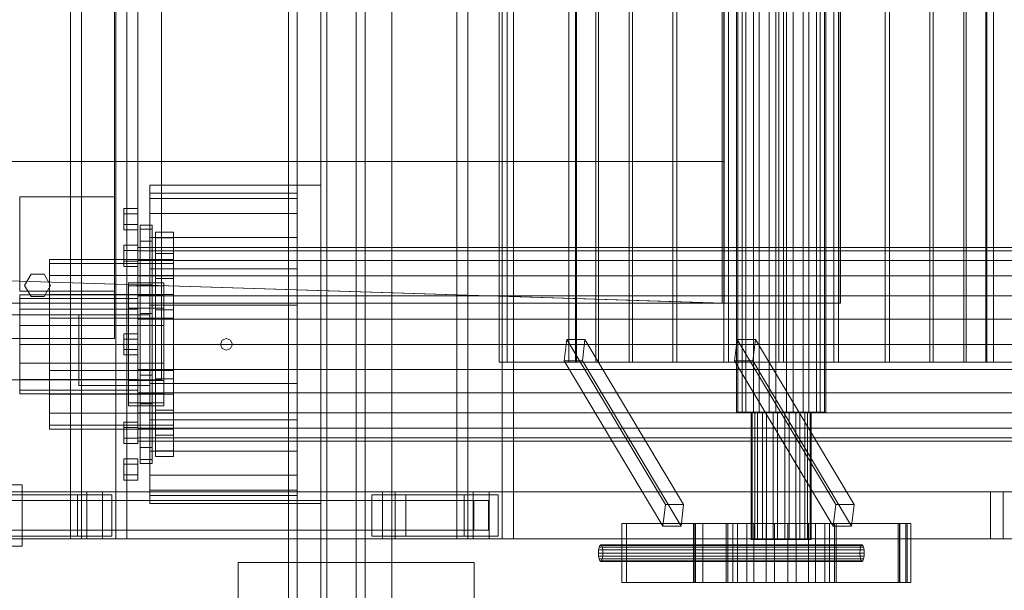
# Model space of a CAD drawing. Header units: millimetres. Extents: x -2233 to 61924, y -68080 to 6847.
# Tile 452 of 656: x 9548 to 10382, y -18494 to -18010. Entities that reach past the tile are written whole.
import ezdxf

# ---------------------------------------------------------------- set-up
doc = ezdxf.new("R2010")
doc.units = ezdxf.units.MM
for name, color, linetype, lineweight in [('COTAS_O', 1, 'Continuous', 0), ('superior_C01', 7, 'Continuous', 0), ('superior_mezcladora', 7, 'Continuous', 0)]:
    doc.layers.add(name, color=color, linetype=linetype, lineweight=lineweight)
doc.dimstyles.new('R19_100', dxfattribs={"dimtxt": 250, "dimasz": 150, "dimexe": 150, "dimexo": 80, "dimgap": 100, "dimtad": 1, "dimtih": 1, "dimtoh": 1, "dimdsep": 46, "dimcen": 0.09, "dimadec": 0, "dimazin": 0, "dimtfac": 1, "dimtdec": 4, "dimtofl": 0, "dimtmove": 0, "dimatfit": 3, "dimfxl": 1, "dimtolj": 1, "dimtzin": 0, "dimarcsym": 0})

# ---------------------------------------------------------------- blocks, each defined once
blk = doc.blocks.new('DIM_R27_41')
at = {"layer": 'COTAS_O'}
for p, q in [((9108.38, -17350), (9063.38, -17500)), ((9808.38, -17350), (9108.38, -17350)), ((9108.38, -18650), (9108.38, -17350)), ((9108.38, -17350), (9153.38, -17500)), ((9108.38, -18650), (9063.38, -18500)), ((9108.38, -18650), (9153.38, -18500)), ((9808.38, -18650), (9108.38, -18650))]:
    blk.add_line(p, q, dxfattribs=at)
blk.add_text('1300 O', height=250, rotation=90, dxfattribs=at).set_placement((9008.38, -18000))

msp = doc.modelspace()

# ---------------------------------------------------------------- linework, layer by layer
at = {"layer": 'superior_C01'}
for p, q in [((9591.136, -17550), (9591.136, -18450)), ((9600.573, -18450), (9600.573, -17550)), ((9629.655, -18450), (9629.655, -17550)), ((9639.092, -17550), (9639.092, -18450)), ((9918.545, -17550), (9918.545, -18450)), ((9927.982, -18450), (9927.982, -17550)), ((9957.064, -18450), (9957.064, -17550)), ((9966.501, -17550), (9966.501, -18450)), ((10155.653, -17657.5), (10155.653, -18342.5)), ((10156.789, -17657.5), (10156.789, -18342.5)), ((10160.262, -17657.5), (10160.262, -18342.5)), ((10163.495, -17657.5), (10163.495, -18342.5)), ((10169.913, -17657.5), (10169.913, -18342.5)), ((10174.751, -17657.5), (10174.751, -18342.5)), ((10183.136, -17657.5), (10183.136, -18342.5)), ((10188.844, -17657.5), (10188.844, -18342.5)), ((10197.919, -17657.5), (10197.919, -18342.5)), ((10203.627, -17657.5), (10203.627, -18342.5)), ((10212.012, -17657.5), (10212.012, -18342.5)), ((10216.85, -17657.5), (10216.85, -18342.5)), ((10223.268, -17657.5), (10223.268, -18342.5)), ((10226.501, -17657.5), (10226.501, -18342.5)), ((10229.974, -18342.5), (10229.974, -17657.5)), ((10231.11, -17657.5), (10231.11, -18342.5)), ((9954.378, -17700), (9954.378, -18300)), ((9961.118, -18300), (9961.118, -17700)), ((10013.393, -17700), (10013.393, -18300)), ((10019.004, -17700), (10019.004, -18300)), ((10020.047, -17700), (10020.047, -18300)), ((10036.499, -17700), (10036.499, -18300)), ((10038.514, -17700), (10038.514, -18300)), ((10064.685, -17700), (10064.685, -18300)), ((10067.535, -17700), (10067.535, -18300)), ((10101.642, -17700), (10101.642, -18300)), ((10105.132, -17700), (10105.132, -18300)), ((10144.851, -17700), (10144.851, -18300)), ((10148.743, -17700), (10148.743, -18300)), ((10191.367, -17700), (10191.367, -18300)), ((10195.396, -17700), (10195.396, -18300)), ((10238.02, -17700), (10238.02, -18300)), ((10241.912, -17700), (10241.912, -18300)), ((10281.631, -17700), (10281.631, -18300)), ((10285.121, -17700), (10285.121, -18300)), ((10319.228, -17700), (10319.228, -18300)), ((10322.078, -17700), (10322.078, -18300)), ((10348.249, -17700), (10348.249, -18300)), ((10350.264, -17700), (10350.264, -18300)), ((10366.716, -18300), (10366.716, -17700)), ((10367.759, -17700), (10367.759, -18300)), ((10373.37, -17700), (10373.37, -18300)), ((10242.208, -17750), (10242.208, -18250)), ((10243.564, -18250), (10243.564, -17750)), ((10143.539, -18000), (10143.539, -18130)), ((10145.146, -18130), (10145.146, -18000)), ((9464.026, -18130), (10143.539, -18130)), ((10145.146, -18130), (9465.634, -18130)), ((10143.539, -18130), (10143.539, -18250)), ((10145.146, -18130), (10143.539, -18130)), ((10145.146, -18250), (10145.146, -18130)), ((10143.539, -18250), (9445.582, -18228.298)), ((9447.19, -18228.298), (10145.146, -18250)), ((10242.208, -18250), (1103.221, -18250)), ((1104.577, -18250), (10243.564, -18250)), ((10143.539, -18250), (10145.146, -18250)), ((10242.208, -18250), (10243.564, -18250)), ((10011.763, -18280.886), (10009.543, -18299.114)), ((10027.17, -18280.886), (10011.763, -18280.886)), ((10095.344, -18420.886), (10011.763, -18280.886)), ((10024.951, -18299.114), (10027.17, -18280.886)), ((10027.17, -18280.886), (10110.751, -18420.886)), ((10156.208, -18280.886), (10153.989, -18299.114)), ((10171.616, -18280.886), (10156.208, -18280.886)), ((10239.789, -18420.886), (10156.208, -18280.886)), ((10169.396, -18299.114), (10171.616, -18280.886)), ((10171.616, -18280.886), (10255.196, -18420.886)), ((9954.378, -18300), (10493.64, -18300)), ((9954.378, -18300), (9961.118, -18300)), ((10500.38, -18300), (9961.118, -18300)), ((10009.543, -18299.114), (10024.951, -18299.114)), ((10093.124, -18439.114), (10009.543, -18299.114)), ((10019.004, -18300), (10013.393, -18300)), ((10013.393, -18300), (10020.047, -18300)), ((10036.499, -18300), (10019.004, -18300)), ((10020.047, -18300), (10038.514, -18300)), ((10108.532, -18439.114), (10024.951, -18299.114)), ((10064.685, -18300), (10036.499, -18300)), ((10038.514, -18300), (10067.535, -18300)), ((10101.642, -18300), (10064.685, -18300)), ((10067.535, -18300), (10105.132, -18300)), ((10144.851, -18300), (10101.642, -18300)), ((10105.132, -18300), (10148.743, -18300)), ((10191.367, -18300), (10144.851, -18300)), ((10148.743, -18300), (10195.396, -18300)), ((10153.989, -18299.114), (10169.396, -18299.114)), ((10237.57, -18439.114), (10153.989, -18299.114)), ((10252.977, -18439.114), (10169.396, -18299.114)), ((10238.02, -18300), (10191.367, -18300)), ((10195.396, -18300), (10241.912, -18300)), ((10281.631, -18300), (10238.02, -18300)), ((10241.912, -18300), (10285.121, -18300)), ((10319.228, -18300), (10281.631, -18300)), ((10285.121, -18300), (10322.078, -18300)), ((10348.249, -18300), (10319.228, -18300)), ((10322.078, -18300), (10350.264, -18300)), ((10366.716, -18300), (10348.249, -18300)), ((10350.264, -18300), (10367.759, -18300)), ((10373.37, -18300), (10366.716, -18300)), ((10367.759, -18300), (10373.37, -18300)), ((10160.262, -18342.5), (10155.653, -18342.5)), ((10155.653, -18342.5), (10156.789, -18342.5)), ((10156.789, -18342.5), (10163.495, -18342.5)), ((10169.913, -18342.5), (10160.262, -18342.5)), ((10163.495, -18342.5), (10174.751, -18342.5)), ((10168.826, -18342.5), (10168.064, -18342.5)), ((10168.064, -18342.5), (10171.156, -18342.5)), ((10168.064, -18342.5), (10168.064, -18450.5)), ((10173.326, -18342.5), (10168.826, -18342.5)), ((10168.826, -18342.5), (10168.826, -18450.5)), ((10183.136, -18342.5), (10169.913, -18342.5)), ((10171.156, -18342.5), (10177.633, -18342.5)), ((10171.156, -18342.5), (10171.156, -18450.5)), ((10180.879, -18342.5), (10173.326, -18342.5)), ((10173.326, -18342.5), (10173.326, -18450.5)), ((10174.751, -18342.5), (10188.844, -18342.5)), ((10177.633, -18342.5), (10186.506, -18342.5)), ((10177.633, -18342.5), (10177.633, -18450.5)), ((10190.336, -18342.5), (10180.879, -18342.5)), ((10180.879, -18342.5), (10180.879, -18450.5)), ((10197.919, -18342.5), (10183.136, -18342.5)), ((10186.506, -18342.5), (10196.427, -18342.5)), ((10186.506, -18342.5), (10186.506, -18450.5)), ((10188.844, -18342.5), (10203.627, -18342.5)), ((10200.257, -18342.5), (10190.336, -18342.5)), ((10190.336, -18342.5), (10190.336, -18450.5)), ((10196.427, -18342.5), (10205.883, -18342.5)), ((10196.427, -18342.5), (10196.427, -18450.5)), ((10212.012, -18342.5), (10197.919, -18342.5)), ((10209.13, -18342.5), (10200.257, -18342.5)), ((10200.257, -18342.5), (10200.257, -18450.5)), ((10203.627, -18342.5), (10216.85, -18342.5)), ((10205.883, -18342.5), (10213.437, -18342.5)), ((10205.883, -18342.5), (10205.883, -18450.5)), ((10215.606, -18342.5), (10209.13, -18342.5)), ((10209.13, -18342.5), (10209.13, -18450.5)), ((10223.268, -18342.5), (10212.012, -18342.5)), ((10213.437, -18342.5), (10217.937, -18342.5)), ((10213.437, -18342.5), (10213.437, -18450.5)), ((10218.699, -18342.5), (10215.606, -18342.5)), ((10215.606, -18342.5), (10215.606, -18450.5)), ((10216.85, -18342.5), (10226.501, -18342.5)), ((10217.937, -18342.5), (10218.699, -18342.5)), ((10217.937, -18450.5), (10217.937, -18342.5)), ((10218.699, -18342.5), (10218.699, -18450.5)), ((10229.974, -18342.5), (10223.268, -18342.5)), ((10226.501, -18342.5), (10231.11, -18342.5)), ((10231.11, -18342.5), (10229.974, -18342.5)), ((9488.527, -18404), (9550.157, -18404)), ((9548, -18404), (9550.157, -18404)), ((9550.157, -18404), (9550.157, -18456)), ((9605.003, -18410), (8449.442, -18410)), ((8462.923, -18410), (9618.484, -18410)), ((9855.572, -18410), (9528.163, -18410)), ((9538.948, -18410), (9866.357, -18410)), ((9605.003, -18410), (9605.003, -18450)), ((9618.484, -18410), (9605.003, -18410)), ((9932.413, -18410), (9605.003, -18410)), ((9618.484, -18450), (9618.484, -18410)), ((9618.484, -18410), (9945.893, -18410)), ((9855.572, -18410), (9855.572, -18450)), ((9866.357, -18410), (9855.572, -18410)), ((10370.76, -18410), (9855.572, -18410)), ((9866.357, -18450), (9866.357, -18410)), ((9866.357, -18410), (10381.545, -18410)), ((9932.413, -18410), (9932.413, -18450)), ((9945.893, -18410), (9932.413, -18410)), ((10447.6, -18410), (9932.413, -18410)), ((9945.893, -18450), (9945.893, -18410)), ((9945.893, -18410), (10461.081, -18410)), ((10370.76, -18410), (10370.76, -18450)), ((10381.545, -18410), (10370.76, -18410)), ((10381.545, -18450), (10381.545, -18410)), ((9597.299, -18412.5), (9519.111, -18412.5)), ((9527.259, -18417.5), (9932.856, -18417.5)), ((9945.45, -18417.5), (9539.852, -18417.5)), ((9548, -18412.5), (9626.188, -18412.5)), ((9597.299, -18447.5), (9597.299, -18412.5)), ((9597.299, -18412.5), (9626.188, -18412.5)), ((9626.188, -18412.5), (9626.188, -18447.5)), ((9875.409, -18412.5), (9846.52, -18412.5)), ((9846.52, -18412.5), (9846.52, -18447.5)), ((9924.708, -18412.5), (9846.52, -18412.5)), ((9875.409, -18447.5), (9875.409, -18412.5)), ((9875.409, -18412.5), (9953.597, -18412.5)), ((9924.708, -18447.5), (9924.708, -18412.5)), ((9924.708, -18412.5), (9953.597, -18412.5)), ((9932.856, -18442.5), (9932.856, -18417.5)), ((9932.856, -18417.5), (9945.45, -18417.5)), ((9945.45, -18417.5), (9945.45, -18442.5)), ((9953.597, -18412.5), (9953.597, -18447.5)), ((10093.124, -18439.114), (10095.344, -18420.886)), ((10095.344, -18420.886), (10110.751, -18420.886)), ((10110.751, -18420.886), (10108.532, -18439.114)), ((10237.57, -18439.114), (10239.789, -18420.886)), ((10239.789, -18420.886), (10255.196, -18420.886)), ((10255.196, -18420.886), (10252.977, -18439.114)), ((10299.115, -18437), (10058.373, -18437)), ((10058.373, -18437), (10058.373, -18487)), ((10062.417, -18437), (10058.373, -18437)), ((10062.417, -18487), (10062.417, -18437)), ((10062.417, -18437), (10303.159, -18437)), ((10292.451, -18437), (10119.117, -18437)), ((10119.117, -18437), (10119.117, -18487)), ((10120.734, -18437), (10119.117, -18437)), ((10293.529, -18437), (10120.195, -18437)), ((10120.195, -18437), (10120.195, -18487)), ((10126.936, -18437), (10120.195, -18437)), ((10120.734, -18487), (10120.734, -18437)), ((10120.734, -18437), (10294.069, -18437)), ((10126.936, -18487), (10126.936, -18437)), ((10126.936, -18437), (10300.27, -18437)), ((10148.122, -18437), (10146.718, -18437)), ((10146.718, -18437), (10152.418, -18437)), ((10146.718, -18437), (10146.718, -18487)), ((10156.417, -18437), (10148.122, -18437)), ((10148.122, -18437), (10148.122, -18487)), ((10152.418, -18437), (10164.354, -18437)), ((10152.418, -18437), (10152.418, -18487)), ((10170.339, -18437), (10156.417, -18437)), ((10156.417, -18437), (10156.417, -18487)), ((10164.354, -18437), (10180.71, -18437)), ((10164.354, -18437), (10164.354, -18487)), ((10187.769, -18437), (10170.339, -18437)), ((10170.339, -18437), (10170.339, -18487)), ((10180.71, -18437), (10198.994, -18437)), ((10180.71, -18437), (10180.71, -18487)), ((10206.053, -18437), (10187.769, -18437)), ((10187.769, -18437), (10187.769, -18487)), ((10198.994, -18437), (10216.424, -18437)), ((10198.994, -18437), (10198.994, -18487)), ((10222.409, -18437), (10206.053, -18437)), ((10206.053, -18437), (10206.053, -18487)), ((10216.424, -18437), (10230.346, -18437)), ((10216.424, -18437), (10216.424, -18487)), ((10234.345, -18437), (10222.409, -18437)), ((10222.409, -18437), (10222.409, -18487)), ((10230.346, -18437), (10238.641, -18437)), ((10230.346, -18437), (10230.346, -18487)), ((10240.045, -18437), (10234.345, -18437)), ((10234.345, -18437), (10234.345, -18487)), ((10238.641, -18437), (10240.045, -18437)), ((10238.641, -18487), (10238.641, -18437)), ((10240.045, -18437), (10240.045, -18487)), ((10292.451, -18487), (10292.451, -18437)), ((10292.451, -18437), (10294.069, -18437)), ((10293.529, -18487), (10293.529, -18437)), ((10293.529, -18437), (10300.27, -18437)), ((10294.069, -18437), (10294.069, -18487)), ((10299.115, -18487), (10299.115, -18437)), ((10299.115, -18437), (10303.159, -18437)), ((10300.27, -18437), (10300.27, -18487)), ((10303.159, -18437), (10303.159, -18487)), ((9527.259, -18442.5), (9932.856, -18442.5)), ((9539.852, -18442.5), (9945.45, -18442.5)), ((9945.45, -18442.5), (9932.856, -18442.5)), ((10108.532, -18439.114), (10093.124, -18439.114)), ((10252.977, -18439.114), (10237.57, -18439.114)), ((8449.442, -18450), (9605.003, -18450)), ((8462.923, -18450), (9618.484, -18450)), ((9597.299, -18447.5), (9519.111, -18447.5)), ((9528.163, -18450), (9855.572, -18450)), ((9538.948, -18450), (9866.357, -18450)), ((9626.188, -18447.5), (9548, -18447.5)), ((9591.136, -18450), (9629.655, -18450)), ((9591.136, -18450), (9600.573, -18450)), ((9626.188, -18447.5), (9597.299, -18447.5)), ((9639.092, -18450), (9600.573, -18450)), ((9605.003, -18450), (9618.484, -18450)), ((9605.003, -18450), (9932.413, -18450)), ((9618.484, -18450), (9945.893, -18450)), ((9639.092, -18450), (9629.655, -18450)), ((9846.52, -18447.5), (9875.409, -18447.5)), ((9924.708, -18447.5), (9846.52, -18447.5)), ((9855.572, -18450), (9866.357, -18450)), ((9855.572, -18450), (10370.76, -18450)), ((9866.357, -18450), (10381.545, -18450)), ((9953.597, -18447.5), (9875.409, -18447.5)), ((9918.545, -18450), (9957.064, -18450)), ((9918.545, -18450), (9927.982, -18450)), ((9953.597, -18447.5), (9924.708, -18447.5)), ((9966.501, -18450), (9927.982, -18450)), ((9932.413, -18450), (9945.893, -18450)), ((9932.413, -18450), (10447.6, -18450)), ((9945.893, -18450), (10461.081, -18450)), ((9966.501, -18450), (9957.064, -18450)), ((10171.156, -18450.5), (10168.064, -18450.5)), ((10168.064, -18450.5), (10168.826, -18450.5)), ((10168.826, -18450.5), (10173.326, -18450.5)), ((10177.633, -18450.5), (10171.156, -18450.5)), ((10173.326, -18450.5), (10180.879, -18450.5)), ((10186.506, -18450.5), (10177.633, -18450.5)), ((10180.879, -18450.5), (10190.336, -18450.5)), ((10196.427, -18450.5), (10186.506, -18450.5)), ((10190.336, -18450.5), (10200.257, -18450.5)), ((10205.883, -18450.5), (10196.427, -18450.5)), ((10200.257, -18450.5), (10209.13, -18450.5)), ((10213.437, -18450.5), (10205.883, -18450.5)), ((10209.13, -18450.5), (10215.606, -18450.5)), ((10217.937, -18450.5), (10213.437, -18450.5)), ((10215.606, -18450.5), (10218.699, -18450.5)), ((10218.699, -18450.5), (10217.937, -18450.5)), ((10370.76, -18450), (10381.545, -18450)), ((9550.157, -18456), (9488.527, -18456)), ((9550.157, -18456), (9548, -18456)), ((10038.574, -18462), (10038.718, -18459.321)), ((10038.718, -18464.679), (10038.574, -18462)), ((10038.574, -18462), (10260.057, -18462)), ((10038.718, -18459.321), (10039.127, -18457.05)), ((10038.718, -18459.321), (10260.201, -18459.321)), ((10039.127, -18457.05), (10039.739, -18455.533)), ((10039.127, -18457.05), (10260.61, -18457.05)), ((10039.739, -18455.533), (10040.462, -18455)), ((10039.739, -18455.533), (10261.222, -18455.533)), ((10040.462, -18455), (10041.184, -18455.533)), ((10261.944, -18455), (10040.462, -18455)), ((10041.184, -18455.533), (10041.796, -18457.05)), ((10041.184, -18455.533), (10262.666, -18455.533)), ((10041.796, -18457.05), (10042.205, -18459.321)), ((10041.796, -18457.05), (10263.279, -18457.05)), ((10042.205, -18459.321), (10042.349, -18462)), ((10042.205, -18459.321), (10263.688, -18459.321)), ((10042.349, -18462), (10042.205, -18464.679)), ((10042.349, -18462), (10263.832, -18462)), ((10260.201, -18459.321), (10260.057, -18462)), ((10260.057, -18462), (10260.201, -18464.679)), ((10260.61, -18457.05), (10260.201, -18459.321)), ((10261.222, -18455.533), (10260.61, -18457.05)), ((10261.944, -18455), (10261.222, -18455.533)), ((10262.666, -18455.533), (10261.944, -18455)), ((10263.279, -18457.05), (10262.666, -18455.533)), ((10263.688, -18459.321), (10263.279, -18457.05)), ((10263.832, -18462), (10263.688, -18459.321)), ((10263.688, -18464.679), (10263.832, -18462)), ((10039.127, -18466.95), (10038.718, -18464.679)), ((10038.718, -18464.679), (10260.201, -18464.679)), ((10039.739, -18468.467), (10039.127, -18466.95)), ((10039.127, -18466.95), (10260.61, -18466.95)), ((10040.462, -18469), (10039.739, -18468.467)), ((10039.739, -18468.467), (10261.222, -18468.467)), ((10041.184, -18468.467), (10040.462, -18469)), ((10040.462, -18469), (10261.944, -18469)), ((10041.796, -18466.95), (10041.184, -18468.467)), ((10041.184, -18468.467), (10262.666, -18468.467)), ((10042.205, -18464.679), (10041.796, -18466.95)), ((10041.796, -18466.95), (10263.279, -18466.95)), ((10042.205, -18464.679), (10263.688, -18464.679)), ((10260.201, -18464.679), (10260.61, -18466.95)), ((10260.61, -18466.95), (10261.222, -18468.467)), ((10261.222, -18468.467), (10261.944, -18469)), ((10261.944, -18469), (10262.666, -18468.467)), ((10262.666, -18468.467), (10263.279, -18466.95)), ((10263.279, -18466.95), (10263.688, -18464.679)), ((10058.373, -18487), (10299.115, -18487)), ((10058.373, -18487), (10062.417, -18487)), ((10303.159, -18487), (10062.417, -18487)), ((10119.117, -18487), (10292.451, -18487)), ((10119.117, -18487), (10120.734, -18487)), ((10120.195, -18487), (10293.529, -18487)), ((10120.195, -18487), (10126.936, -18487)), ((10294.069, -18487), (10120.734, -18487)), ((10300.27, -18487), (10126.936, -18487)), ((10152.418, -18487), (10146.718, -18487)), ((10146.718, -18487), (10148.122, -18487)), ((10148.122, -18487), (10156.417, -18487)), ((10164.354, -18487), (10152.418, -18487)), ((10156.417, -18487), (10170.339, -18487)), ((10180.71, -18487), (10164.354, -18487)), ((10170.339, -18487), (10187.769, -18487)), ((10198.994, -18487), (10180.71, -18487)), ((10187.769, -18487), (10206.053, -18487)), ((10216.424, -18487), (10198.994, -18487)), ((10206.053, -18487), (10222.409, -18487)), ((10230.346, -18487), (10216.424, -18487)), ((10222.409, -18487), (10234.345, -18487)), ((10238.641, -18487), (10230.346, -18487)), ((10234.345, -18487), (10240.045, -18487)), ((10240.045, -18487), (10238.641, -18487)), ((10294.069, -18487), (10292.451, -18487)), ((10300.27, -18487), (10293.529, -18487)), ((10303.159, -18487), (10299.115, -18487))]:
    msp.add_line(p, q, dxfattribs=at)
at = {"layer": 'superior_mezcladora'}
for p, q in [((9775.881, -17250), (9775.881, -18750)), ((9783.381, -18750), (9783.381, -17250)), ((9840.881, -18750), (9840.881, -17250)), ((9808.381, -18650), (9808.381, -17350)), ((9833.381, -17350), (9833.381, -18650)), ((9808.381, -18625), (9808.381, -17375)), ((9833.381, -17375), (9833.381, -18625)), ((9803.381, -18600), (9803.381, -17400)), ((9808.381, -17400), (9808.381, -18600)), ((9863.381, -17400), (9863.381, -18600)), ((9668.381, -17685), (9668.381, -18315)), ((9628.381, -17720), (9628.381, -18280)), ((9648.381, -17740), (9648.381, -18260)), ((9658.381, -18420), (9658.381, -18150)), ((9658.381, -18150), (9803.381, -18150)), ((9803.381, -18150), (9803.381, -18420)), ((9548.381, -18240), (9548.381, -18160)), ((9548.381, -18160), (9628.381, -18160)), ((9628.381, -18160), (9628.381, -18240)), ((9658.381, -18161.361), (9658.381, -18157)), ((9783.381, -18157), (9658.381, -18157)), ((9658.381, -18161.361), (9658.381, -18174.149)), ((9658.381, -18161.361), (9783.381, -18161.361)), ((9783.381, -18157), (9783.381, -18161.361)), ((9783.381, -18161.361), (9783.381, -18174.149)), ((9636.381, -18174.5), (9636.381, -18170)), ((9648.381, -18170), (9636.381, -18170)), ((9648.381, -18170), (9648.381, -18174.5)), ((9636.381, -18174.5), (9636.381, -18183.5)), ((9636.381, -18174.5), (9648.381, -18174.5)), ((9648.381, -18174.5), (9648.381, -18183.5)), ((9658.381, -18174.149), (9658.381, -18194.49)), ((9658.381, -18174.149), (9783.381, -18174.149)), ((9783.381, -18174.149), (9783.381, -18194.49)), ((9636.381, -18183.5), (9636.381, -18188)), ((9636.381, -18183.5), (9648.381, -18183.5)), ((9648.381, -18183.5), (9648.381, -18188)), ((9650.381, -18187.441), (9650.381, -18184)), ((9660.381, -18184), (9650.381, -18184)), ((9660.381, -18184), (9660.381, -18187.441)), ((9636.381, -18188), (9648.381, -18188)), ((9650.381, -18187.441), (9650.381, -18197.531)), ((9650.381, -18187.441), (9660.381, -18187.441)), ((9658.381, -18194.49), (9658.381, -18221)), ((9658.381, -18194.49), (9783.381, -18194.49)), ((9660.381, -18187.441), (9660.381, -18197.531)), ((9663.381, -18194.65), (9663.381, -18190)), ((9678.381, -18190), (9663.381, -18190)), ((9663.381, -18194.65), (9663.381, -18208.143)), ((9663.381, -18194.65), (9678.381, -18194.65)), ((9678.381, -18190), (9678.381, -18194.65)), ((9678.381, -18194.65), (9678.381, -18208.143)), ((9783.381, -18194.49), (9783.381, -18221)), ((9636.381, -18205.547), (9636.381, -18201.047)), ((9648.381, -18201.047), (9636.381, -18201.047)), ((9648.381, -18201.047), (9648.381, -18205.547)), ((9648.381, -18205.794), (9648.381, -18203)), ((16168.381, -18203), (9648.381, -18203)), ((9650.381, -18197.531), (9650.381, -18213.582)), ((9650.381, -18197.531), (9660.381, -18197.531)), ((9660.381, -18197.531), (9660.381, -18213.582)), ((9636.381, -18205.547), (9636.381, -18214.547)), ((9636.381, -18205.547), (9648.381, -18205.547)), ((9648.381, -18205.547), (9648.381, -18214.547)), ((9648.381, -18205.794), (9648.381, -18213.986)), ((9648.381, -18205.794), (16168.381, -18205.794)), ((9663.381, -18208.143), (9663.381, -18229.16)), ((9663.381, -18208.143), (9678.381, -18208.143)), ((9678.381, -18208.143), (9678.381, -18229.16)), ((9573.381, -18216.524), (9573.381, -18213)), ((9678.381, -18213), (9573.381, -18213)), ((9573.381, -18216.524), (9573.381, -18226.751)), ((9573.381, -18216.524), (9678.381, -18216.524)), ((9636.381, -18214.547), (9636.381, -18219.047)), ((9636.381, -18214.547), (9648.381, -18214.547)), ((9636.381, -18219.047), (9648.381, -18219.047)), ((9648.381, -18213.986), (9648.381, -18227.017)), ((9648.381, -18213.986), (16168.381, -18213.986)), ((9648.381, -18214.547), (9648.381, -18219.047)), ((9650.381, -18213.582), (9650.381, -18234.5)), ((9650.381, -18213.582), (9660.381, -18213.582)), ((9660.381, -18213.582), (9660.381, -18234.5)), ((9678.381, -18213), (9678.381, -18216.524)), ((9678.381, -18216.524), (9678.381, -18226.751)), ((9552.381, -18235), (9557.881, -18225.474)), ((9557.881, -18225.474), (9568.881, -18225.474)), ((9568.881, -18225.474), (9574.381, -18235)), ((9573.381, -18226.751), (9573.381, -18242.679)), ((9573.381, -18226.751), (9678.381, -18226.751)), ((9648.381, -18227.017), (9648.381, -18244)), ((9648.381, -18227.017), (16168.381, -18227.017)), ((9658.381, -18221), (9658.381, -18251.871)), ((9658.381, -18221), (9783.381, -18221)), ((9678.381, -18226.751), (9678.381, -18242.679)), ((9783.381, -18221), (9783.381, -18251.871)), ((9557.881, -18244.526), (9552.381, -18235)), ((9574.381, -18235), (9568.881, -18244.526)), ((9640.381, -18235.545), (9640.381, -18233)), ((9670.381, -18233), (9640.381, -18233)), ((9640.381, -18235.545), (9640.381, -18242.931)), ((9640.381, -18235.545), (9670.381, -18235.545)), ((9650.381, -18234.5), (9650.381, -18258.859)), ((9650.381, -18234.5), (9660.381, -18234.5)), ((9660.381, -18234.5), (9660.381, -18258.859)), ((9663.381, -18229.16), (9663.381, -18255.643)), ((9663.381, -18229.16), (9678.381, -18229.16)), ((9670.381, -18233), (9670.381, -18235.545)), ((9670.381, -18235.545), (9670.381, -18242.931)), ((9678.381, -18229.16), (9678.381, -18255.643)), ((9628.381, -18240), (9548.381, -18240)), ((9548.381, -18246.197), (9548.381, -18243)), ((9648.381, -18243), (9548.381, -18243)), ((9568.881, -18244.526), (9557.881, -18244.526)), ((9573.381, -18242.679), (9573.381, -18262.751)), ((9573.381, -18242.679), (9678.381, -18242.679)), ((9640.381, -18242.931), (9640.381, -18254.435)), ((9640.381, -18242.931), (9670.381, -18242.931)), ((9648.381, -18243), (9648.381, -18246.197)), ((9648.381, -18244), (9648.381, -18263.777)), ((9648.381, -18244), (16168.381, -18244)), ((9670.381, -18242.931), (9670.381, -18254.435)), ((9678.381, -18242.679), (9678.381, -18262.751)), ((9548.381, -18246.197), (9548.381, -18255.302)), ((9548.381, -18246.197), (9648.381, -18246.197)), ((9648.381, -18246.197), (9648.381, -18255.302)), ((9658.381, -18251.871), (9658.381, -18285)), ((9658.381, -18251.871), (9783.381, -18251.871)), ((9783.381, -18251.871), (9783.381, -18285)), ((9648.381, -18260), (9198.381, -18260)), ((9548.381, -18255.302), (9548.381, -18268.927)), ((9548.381, -18255.302), (9648.381, -18255.302)), ((9598.381, -18320), (9598.381, -18260)), ((9598.381, -18260), (9658.381, -18260)), ((9640.381, -18254.435), (9640.381, -18268.931)), ((9640.381, -18254.435), (9670.381, -18254.435)), ((9648.381, -18255.302), (9648.381, -18268.927)), ((9650.381, -18258.859), (9650.381, -18285)), ((9650.381, -18258.859), (9660.381, -18258.859)), ((9658.381, -18260), (9658.381, -18320)), ((9660.381, -18258.859), (9660.381, -18285)), ((9663.381, -18255.643), (9663.381, -18285)), ((9663.381, -18255.643), (9678.381, -18255.643)), ((9670.381, -18254.435), (9670.381, -18268.931)), ((9678.381, -18255.643), (9678.381, -18285)), ((9548.381, -18268.927), (9548.381, -18285)), ((9548.381, -18268.927), (9648.381, -18268.927)), ((9573.381, -18262.751), (9573.381, -18285)), ((9573.381, -18262.751), (9678.381, -18262.751)), ((9640.381, -18268.931), (9640.381, -18285)), ((9640.381, -18268.931), (9670.381, -18268.931)), ((9648.381, -18263.777), (9648.381, -18285)), ((9648.381, -18263.777), (16168.381, -18263.777)), ((9648.381, -18268.927), (9648.381, -18285)), ((9670.381, -18268.931), (9670.381, -18285)), ((9678.381, -18262.751), (9678.381, -18285)), ((9636.381, -18280.5), (9636.381, -18276)), ((9648.381, -18276), (9636.381, -18276)), ((9648.381, -18276), (9648.381, -18280.5)), ((9628.381, -18280), (9218.381, -18280)), ((9548.381, -18285), (9548.381, -18301.073)), ((9548.381, -18285), (9648.381, -18285)), ((9573.381, -18285), (9573.381, -18307.249)), ((9573.381, -18285), (9678.381, -18285)), ((9636.381, -18280.5), (9636.381, -18289.5)), ((9636.381, -18280.5), (9648.381, -18280.5)), ((9640.381, -18285), (9640.381, -18301.069)), ((9640.381, -18285), (9670.381, -18285)), ((9648.381, -18280.5), (9648.381, -18289.5)), ((9648.381, -18285), (9648.381, -18306.223)), ((9648.381, -18285), (16168.381, -18285)), ((9648.381, -18285), (9648.381, -18301.073)), ((9650.381, -18285), (9650.381, -18311.141)), ((9650.381, -18285), (9660.381, -18285)), ((9658.381, -18285), (9658.381, -18318.129)), ((9658.381, -18285), (9783.381, -18285)), ((9660.381, -18285), (9660.381, -18311.141)), ((9663.381, -18285), (9663.381, -18314.357)), ((9663.381, -18285), (9678.381, -18285)), ((9670.381, -18285), (9670.381, -18301.069)), ((9678.381, -18285), (9678.381, -18307.249)), ((9678.381, -18285), (9678.381, -18314.357)), ((9718.381, -18285), (9719.846, -18281.464)), ((9719.846, -18288.536), (9718.381, -18285)), ((9719.846, -18281.464), (9723.381, -18280)), ((9723.381, -18280), (9726.917, -18281.464)), ((9726.917, -18281.464), (9728.381, -18285)), ((9728.381, -18285), (9726.917, -18288.536)), ((9783.381, -18285), (9783.381, -18318.129)), ((9636.381, -18289.5), (9636.381, -18294)), ((9636.381, -18289.5), (9648.381, -18289.5)), ((9636.381, -18294), (9648.381, -18294)), ((9648.381, -18289.5), (9648.381, -18294)), ((9723.381, -18290), (9719.846, -18288.536)), ((9726.917, -18288.536), (9723.381, -18290)), ((9548.381, -18301.073), (9548.381, -18314.698)), ((9548.381, -18301.073), (9648.381, -18301.073)), ((9640.381, -18301.069), (9640.381, -18315.565)), ((9640.381, -18301.069), (9670.381, -18301.069)), ((9648.381, -18301.073), (9648.381, -18314.698)), ((9670.381, -18301.069), (9670.381, -18315.565)), ((9573.381, -18307.249), (9573.381, -18327.321)), ((9573.381, -18307.249), (9678.381, -18307.249)), ((9648.381, -18306.223), (9648.381, -18326)), ((9648.381, -18306.223), (16168.381, -18306.223)), ((9650.381, -18311.141), (9650.381, -18335.5)), ((9650.381, -18311.141), (9660.381, -18311.141)), ((9660.381, -18311.141), (9660.381, -18335.5)), ((9678.381, -18307.249), (9678.381, -18327.321)), ((9668.381, -18315), (9158.381, -18315)), ((9548.381, -18314.698), (9548.381, -18323.803)), ((9548.381, -18314.698), (9648.381, -18314.698)), ((9658.381, -18320), (9598.381, -18320)), ((9640.381, -18315.565), (9640.381, -18327.069)), ((9640.381, -18315.565), (9670.381, -18315.565)), ((9648.381, -18314.698), (9648.381, -18323.803)), ((9658.381, -18318.129), (9658.381, -18349)), ((9658.381, -18318.129), (9783.381, -18318.129)), ((9663.381, -18314.357), (9663.381, -18340.84)), ((9663.381, -18314.357), (9678.381, -18314.357)), ((9670.381, -18315.565), (9670.381, -18327.069)), ((9678.381, -18314.357), (9678.381, -18340.84)), ((9783.381, -18318.129), (9783.381, -18349)), ((9548.381, -18323.803), (9548.381, -18327)), ((9548.381, -18323.803), (9648.381, -18323.803)), ((9548.381, -18327), (9648.381, -18327)), ((9573.381, -18327.321), (9573.381, -18343.249)), ((9573.381, -18327.321), (9678.381, -18327.321)), ((9640.381, -18327.069), (9640.381, -18334.455)), ((9640.381, -18327.069), (9670.381, -18327.069)), ((9648.381, -18323.803), (9648.381, -18327)), ((9648.381, -18326), (9648.381, -18342.983)), ((9648.381, -18326), (16168.381, -18326)), ((9670.381, -18327.069), (9670.381, -18334.455)), ((9678.381, -18327.321), (9678.381, -18343.249)), ((9640.381, -18334.455), (9640.381, -18337)), ((9640.381, -18334.455), (9670.381, -18334.455)), ((9640.381, -18337), (9670.381, -18337)), ((9650.381, -18335.5), (9650.381, -18356.418)), ((9650.381, -18335.5), (9660.381, -18335.5)), ((9660.381, -18335.5), (9660.381, -18356.418)), ((9670.381, -18334.455), (9670.381, -18337)), ((9573.381, -18343.249), (9573.381, -18353.476)), ((9573.381, -18343.249), (9678.381, -18343.249)), ((9648.381, -18342.983), (9648.381, -18356.014)), ((9648.381, -18342.983), (16168.381, -18342.983)), ((9663.381, -18340.84), (9663.381, -18361.857)), ((9663.381, -18340.84), (9678.381, -18340.84)), ((9678.381, -18340.84), (9678.381, -18361.857)), ((9678.381, -18343.249), (9678.381, -18353.476)), ((9573.381, -18353.476), (9573.381, -18357)), ((9573.381, -18353.476), (9678.381, -18353.476)), ((9636.381, -18355.453), (9636.381, -18350.953)), ((9648.381, -18350.953), (9636.381, -18350.953)), ((9648.381, -18350.953), (9648.381, -18355.453)), ((9658.381, -18349), (9658.381, -18375.51)), ((9658.381, -18349), (9783.381, -18349)), ((9678.381, -18353.476), (9678.381, -18357)), ((9783.381, -18349), (9783.381, -18375.51)), ((9573.381, -18357), (9678.381, -18357)), ((9636.381, -18355.453), (9636.381, -18364.453)), ((9636.381, -18355.453), (9648.381, -18355.453)), ((9648.381, -18355.453), (9648.381, -18364.453)), ((9648.381, -18356.014), (9648.381, -18364.206)), ((9648.381, -18356.014), (16168.381, -18356.014)), ((9650.381, -18356.418), (9650.381, -18372.469)), ((9650.381, -18356.418), (9660.381, -18356.418)), ((9660.381, -18356.418), (9660.381, -18372.469)), ((9663.381, -18361.857), (9663.381, -18375.35)), ((9663.381, -18361.857), (9678.381, -18361.857)), ((9678.381, -18361.857), (9678.381, -18375.35)), ((9636.381, -18364.453), (9636.381, -18368.953)), ((9636.381, -18364.453), (9648.381, -18364.453)), ((9636.381, -18368.953), (9648.381, -18368.953)), ((9648.381, -18364.206), (9648.381, -18367)), ((9648.381, -18364.206), (16168.381, -18364.206)), ((9648.381, -18364.453), (9648.381, -18368.953)), ((9648.381, -18367), (16168.381, -18367)), ((9650.381, -18372.469), (9650.381, -18382.559)), ((9650.381, -18372.469), (9660.381, -18372.469)), ((9658.381, -18375.51), (9658.381, -18395.851)), ((9658.381, -18375.51), (9783.381, -18375.51)), ((9660.381, -18372.469), (9660.381, -18382.559)), ((9663.381, -18375.35), (9663.381, -18380)), ((9663.381, -18375.35), (9678.381, -18375.35)), ((9678.381, -18375.35), (9678.381, -18380)), ((9783.381, -18375.51), (9783.381, -18395.851)), ((9636.381, -18386.5), (9636.381, -18382)), ((9648.381, -18382), (9636.381, -18382)), ((9636.381, -18386.5), (9636.381, -18395.5)), ((9636.381, -18386.5), (9648.381, -18386.5)), ((9648.381, -18382), (9648.381, -18386.5)), ((9648.381, -18386.5), (9648.381, -18395.5)), ((9650.381, -18382.559), (9650.381, -18386)), ((9650.381, -18382.559), (9660.381, -18382.559)), ((9650.381, -18386), (9660.381, -18386)), ((9660.381, -18382.559), (9660.381, -18386)), ((9663.381, -18380), (9678.381, -18380)), ((9636.381, -18395.5), (9636.381, -18400)), ((9636.381, -18395.5), (9648.381, -18395.5)), ((9648.381, -18395.5), (9648.381, -18400)), ((9636.381, -18400), (9648.381, -18400)), ((9658.381, -18395.851), (9658.381, -18408.639)), ((9658.381, -18395.851), (9783.381, -18395.851)), ((9783.381, -18395.851), (9783.381, -18408.639)), ((9658.381, -18408.639), (9658.381, -18413)), ((9658.381, -18408.639), (9783.381, -18408.639)), ((9783.381, -18408.639), (9783.381, -18413)), ((9658.381, -18413), (9783.381, -18413)), ((9803.381, -18420), (9658.381, -18420)), ((9733.381, -18630), (9733.381, -18470)), ((9733.381, -18470), (9933.381, -18470)), ((9933.381, -18470), (9933.381, -18630))]:
    msp.add_line(p, q, dxfattribs=at)

# ---------------------------------------------------------------- dimensions: what is measured, and where the dimension line sits
at = {"layer": 'COTAS_O'}
dim = msp.add_aligned_dim(p1=(9808.381, -18650), p2=(9808.381, -17350), distance=700, text='<> O', dimstyle='R19_100', dxfattribs=at)
dim.commit()
dim.dimension.update_dxf_attribs({"geometry": 'DIM_R27_41', "text_midpoint": (9108.381, -18000)})

doc.saveas('drawing.dxf')
